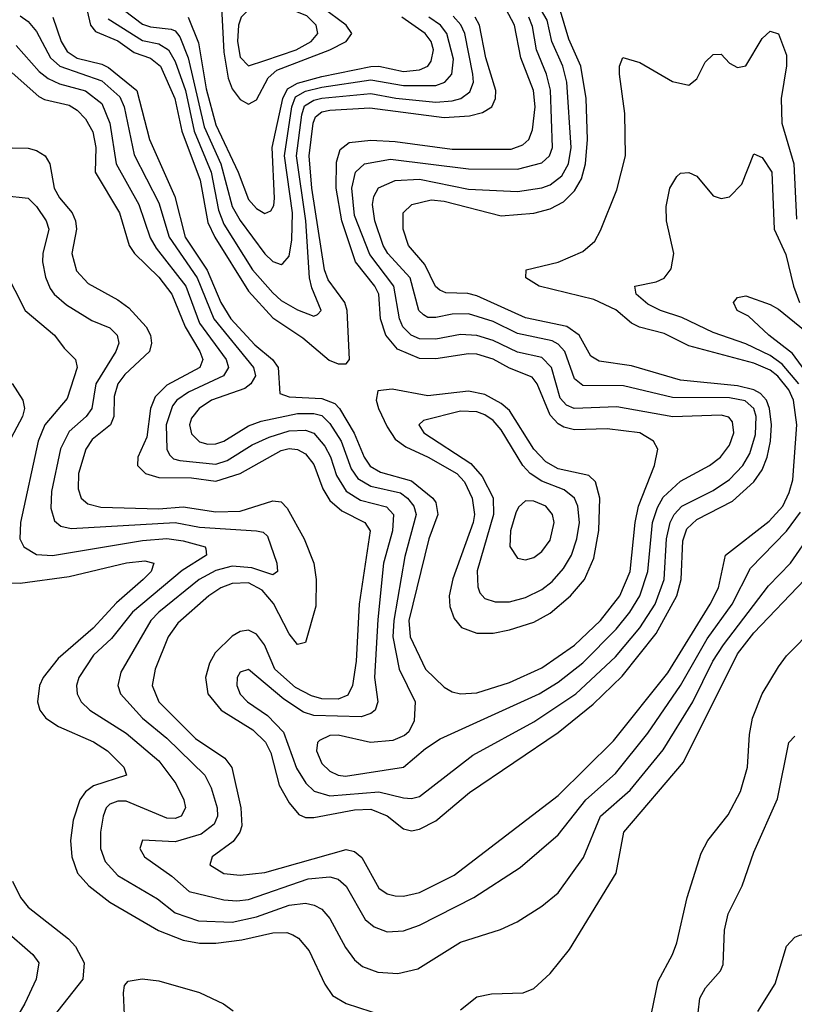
# Model space of a CAD drawing. Header units: inches. Extents: x 990535 to 1117859, y 769386 to 892122.
# Tile 752 of 1056: x 1072609 to 1074509, y 842868 to 845284. Entities that reach past the tile are written whole.
import ezdxf

# ---------------------------------------------------------------- set-up
doc = ezdxf.new("R2010")
doc.units = ezdxf.units.IN
doc.header["$MEASUREMENT"] = 0
doc.layers.add('B0874', color=7, linetype='Continuous')

msp = doc.modelspace()

# ---------------------------------------------------------------- linework, layer by layer
at = {"layer": 'B0874', "color": 5}
for points, elevation in [([(1073130, 845358.6), (1073105.8, 845354.2), (1073102.7, 845330), (1073110, 845203.8), (1073120, 845140), (1073130, 845114), (1073150, 845087.5), (1073170, 845076.6), (1073190, 845087.2), (1073218.7, 845141.3), (1073240, 845160), (1073369.9, 845210), (1073409.9, 845230), (1073423.7, 845250), (1073409.9, 845270), (1073350, 845314.4), (1073310, 845332.7)], 3020), ([(1073206.4, 845313.6), (1073170, 845307.6), (1073151.8, 845290), (1073146, 845270), (1073143.3, 845230), (1073150, 845191.9), (1073170, 845170.1), (1073210, 845183.2), (1073287.2, 845210), (1073324, 845230), (1073340.3, 845250), (1073336.5, 845270), (1073313.3, 845293.3), (1073270, 845310)], 3040), ([(1073522.6, 844377.4), (1073487.1, 844372.9), (1073483.6, 844350), (1073489.2, 844330), (1073510, 844285.2), (1073530, 844254.9), (1073555.8, 844235.8), (1073610.7, 844210.7), (1073681, 844170), (1073700.2, 844150), (1073718.7, 844110), (1073724.7, 844070), (1073721.6, 844050), (1073671.6, 843911.6), (1073662, 843870), (1073663.8, 843843.8), (1073674.8, 843814.8), (1073692.5, 843792.5), (1073730, 843779), (1073770, 843778.4), (1073810, 843786.6), (1073870, 843805.9), (1073910, 843827.8), (1073960.3, 843870), (1073994, 843910), (1074017.5, 843962.5), (1074029.7, 844030.3), (1074032.1, 844110), (1074021.2, 844150), (1074005.2, 844165.2), (1073930, 844181.8), (1073899.3, 844199.3), (1073869.7, 844229.7), (1073810, 844325.2), (1073790, 844342.1), (1073750, 844364.3), (1073710, 844372.5), (1073610, 844361.2)], 2920), ([(1073690, 844323.5), (1073599.3, 844300.7), (1073587.9, 844290), (1073600.4, 844270), (1073715.2, 844195.2), (1073743.3, 844163.3), (1073770.5, 844110.5), (1073771.2, 844070), (1073731.4, 843931.4), (1073732.3, 843892.3), (1073737.8, 843877.8), (1073750, 843863.6), (1073775.3, 843855.3), (1073810, 843855.8), (1073850, 843866.1), (1073890, 843885.8), (1073914.7, 843905.3), (1073943.1, 843936.9), (1073962.5, 843970), (1073975.8, 844010), (1073981.9, 844050), (1073978.1, 844090), (1073969.7, 844109.7), (1073944.6, 844130), (1073890, 844151.5), (1073860.7, 844170), (1073842.7, 844190), (1073790, 844277.3), (1073770, 844300.1), (1073750, 844313.9), (1073730, 844321.5)], 2940), ([(1073850, 844103.4), (1073832.2, 844087.8), (1073825.8, 844074.2), (1073812.7, 844030), (1073811.5, 843991.5), (1073830, 843962.3), (1073850, 843958.4), (1073870, 843964.3), (1073890, 843978.9), (1073910, 844006.4), (1073920.1, 844050), (1073916.2, 844070), (1073899.2, 844090), (1073870, 844102.3)], 2960)]:
    msp.add_lwpolyline(points, close=True, dxfattribs=dict(at, elevation=elevation))
for points, elevation in [([(1072768.4, 845330), (1072782.5, 845270), (1072794.8, 845254.8), (1072850, 845231.7), (1072890, 845202.8), (1072930, 845188.9), (1072954.5, 845170), (1072989.8, 845090), (1073007, 845010), (1073051.6, 844890), (1073070, 844786), (1073087.8, 844750), (1073170, 844617.9), (1073230, 844552), (1073303.3, 844503.3), (1073368.2, 844448.2), (1073390, 844439.1), (1073410, 844439.4), (1073417.9, 844450), (1073412.5, 844570), (1073406.3, 844590), (1073365.7, 844645.7), (1073356.9, 844670), (1073325.7, 844870), (1073318.7, 844950), (1073328.5, 845030), (1073334.5, 845045.5), (1073350, 845057.5), (1073370, 845061.5), (1073467.5, 845067.5), (1073650, 845044), (1073712, 845048), (1073744.1, 845055.9), (1073766.7, 845070), (1073776.2, 845090), (1073777, 845110), (1073752.2, 845190), (1073736.6, 845270), (1073725.8, 845290)], 2920), ([(1072590, 845153.5), (1072655.4, 845095.4), (1072670, 845087.7), (1072730, 845073.6), (1072750, 845061.8), (1072770, 845040.6), (1072788.6, 845008.6), (1072795.9, 844970), (1072794.1, 844910), (1072853.7, 844810), (1072877.7, 844730), (1072890.4, 844710), (1072950, 844651.7), (1072981.7, 844610), (1073015, 844530), (1073051.1, 844470), (1073058.1, 844450), (1073050.4, 844430), (1072970, 844386.9), (1072941.5, 844358.5), (1072930, 844330), (1072920.6, 844259.4), (1072898.5, 844210), (1072897.9, 844190), (1072917.5, 844170), (1072950, 844160.7), (1073030, 844159.9), (1073090, 844151.9), (1073150, 844170), (1073250, 844227), (1073270, 844231.4), (1073290, 844229.4), (1073310, 844218.3), (1073330, 844192.7), (1073352.7, 844132.7), (1073370, 844103.9), (1073399.1, 844079.1), (1073455.4, 844050), (1073468.2, 844030), (1073441.8, 843850), (1073434.1, 843710), (1073425.1, 843650), (1073413.9, 843626.1), (1073390, 843616.4), (1073350, 843617.6), (1073324.6, 843624.6), (1073285.5, 843645.5), (1073235.1, 843690), (1073209.6, 843750), (1073190, 843776.2), (1073170, 843785.8), (1073150, 843783), (1073130, 843771.5), (1073088.3, 843730), (1073074.8, 843705.2), (1073064.3, 843670), (1073070.1, 843630), (1073103.3, 843590), (1073181.1, 843541.1), (1073211.5, 843511.5), (1073225.1, 843485.1), (1073245.4, 843405.4), (1073270, 843362.5), (1073293.6, 843333.6), (1073310, 843326.4), (1073330, 843326.5), (1073430, 843345.2), (1073470, 843347), (1073510, 843330.7), (1073550, 843298.3), (1073570, 843293.8), (1073590, 843297.7), (1073630, 843318.2), (1073711.9, 843388.1), (1073930, 843535), (1074015.6, 843604.4), (1074086.8, 843673.2), (1074170, 843778), (1074220.7, 843870), (1074231.5, 843910), (1074235.2, 844004.8), (1074245.2, 844034.8), (1074270, 844057.3), (1074357.8, 844102.2), (1074409.9, 844150), (1074430, 844179.4), (1074442.8, 844210), (1074451, 844250), (1074452.8, 844290), (1074448.5, 844330), (1074441, 844350), (1074426.5, 844366.5), (1074410, 844375.8), (1074370, 844385.5), (1074230, 844399.6), (1074110, 844434.6), (1074030, 844446.3), (1074010, 844458.5), (1073981.4, 844510), (1073951, 844531), (1073850, 844552.3), (1073730, 844606.4), (1073708, 844612), (1073653.9, 844613.9), (1073639.7, 844619.7), (1073629.1, 844629.1), (1073602.9, 844682.9), (1073562.8, 844730), (1073549.9, 844769.9), (1073549.9, 844810), (1073570.7, 844830), (1073618.2, 844841.8), (1073650, 844838.5), (1073790, 844802.3), (1073870, 844809.2), (1073910, 844819.9), (1073943.1, 844836.9), (1073970, 844864), (1073986.6, 844893.4), (1073996.9, 844930), (1074001.5, 844990), (1073998.7, 845090), (1073985.2, 845170), (1073956.3, 845236.3), (1073932.9, 845312.9)], 2820), ([(1072600.5, 845220.5), (1072656.9, 845156.9), (1072679, 845139), (1072706.5, 845126.5), (1072770, 845109), (1072810, 845077.7), (1072829.9, 845029.9), (1072845.8, 844930), (1072901, 844830), (1072928.8, 844748.8), (1072943.5, 844723.5), (1073016.8, 844630), (1073050, 844539.5), (1073115, 844450), (1073120.9, 844430), (1073108.6, 844410), (1073022.7, 844370), (1072994.4, 844350), (1072983.3, 844336.7), (1072968.3, 844290), (1072969.8, 844230), (1072976, 844216), (1072986.5, 844206.5), (1073002, 844202), (1073090, 844193.4), (1073117.8, 844202.2), (1073179.5, 844240.5), (1073220.5, 844259.5), (1073270, 844275.1), (1073310, 844276.4), (1073330, 844269.1), (1073357.7, 844237.7), (1073371.4, 844211.4), (1073385.7, 844165.7), (1073410, 844127.1), (1073444.8, 844104.8), (1073508.9, 844088.9), (1073525.7, 844070), (1073523.5, 844030), (1073501.6, 843950), (1073487.5, 843812.5), (1073479.6, 843670), (1073487.6, 843610), (1073481.2, 843590), (1073470, 843581.2), (1073446.7, 843573.3), (1073330, 843576.9), (1073304.8, 843584.8), (1073256.6, 843616.6), (1073170, 843689.8), (1073150, 843683.1), (1073142.6, 843670), (1073141.7, 843650), (1073150, 843629), (1073167.5, 843610), (1073216.7, 843576.7), (1073255.6, 843535.6), (1073287.8, 843447.8), (1073310.5, 843410.5), (1073331.2, 843391.2), (1073370, 843379.9), (1073489.6, 843389.6), (1073550, 843374.4), (1073570, 843372.7), (1073590, 843378.2), (1073720.7, 843479.3), (1073870, 843560.7), (1073973, 843630), (1074070, 843720.6), (1074130, 843791.9), (1074167.8, 843850), (1074189.7, 843910), (1074195.6, 844010), (1074204.2, 844050), (1074214.1, 844070), (1074233.1, 844090), (1074310, 844128.4), (1074350, 844155.6), (1074382.7, 844190), (1074400.3, 844219.7), (1074414.2, 844265.8), (1074415.4, 844310), (1074409.6, 844330), (1074388.2, 844348.2), (1074350, 844355.9), (1074210, 844356.6), (1074090, 844385.4), (1073990, 844386.6), (1073970, 844402.6), (1073946.1, 844470), (1073930, 844487.4), (1073915.4, 844495.4), (1073830, 844513.6), (1073770, 844543.1), (1073710, 844562.2), (1073670, 844561.4), (1073630, 844553.2), (1073610, 844553.4), (1073599.3, 844559.3), (1073587.9, 844570), (1073566.5, 844650), (1073512.1, 844710), (1073500.3, 844730), (1073480.1, 844790), (1073474.2, 844830), (1073477.6, 844850), (1073489, 844871), (1073530, 844889.4), (1073590, 844892.3), (1073710, 844868), (1073830, 844862), (1073890, 844871.5), (1073910, 844878.9), (1073939, 844901), (1073955.4, 844930), (1073961.9, 844970), (1073951, 845130), (1073941.1, 845170), (1073914.1, 845230), (1073902.5, 845282.5), (1073880.4, 845320.4)], 2840), ([(1072690.2, 845290.2), (1072710.3, 845230), (1072725.7, 845205.7), (1072750, 845189.1), (1072810, 845174.6), (1072826.3, 845166.3), (1072895.9, 845110), (1072927.1, 844990), (1072989.4, 844850), (1073014.4, 844750), (1073068.8, 844668.8), (1073102.5, 844590), (1073127, 844550), (1073186, 844486), (1073229.1, 844450), (1073242.8, 844430), (1073246.9, 844366.9), (1073270, 844358.4), (1073350, 844354.2), (1073381.9, 844341.9), (1073393.5, 844330), (1073429.3, 844269.3), (1073453.7, 844210), (1073468.5, 844188.5), (1073493.8, 844173.8), (1073570, 844152.3), (1073622.6, 844110), (1073630, 844098.8), (1073634.2, 844070), (1073612.7, 844010), (1073563.7, 843810), (1073566.7, 843770), (1073604.6, 843690), (1073650, 843646.5), (1073670, 843634.4), (1073690, 843629.7), (1073730, 843632.6), (1073810, 843657.3), (1073890, 843693.9), (1073970, 843749.2), (1074033.5, 843810), (1074080.9, 843870), (1074106, 843930), (1074118.6, 844050), (1074127.1, 844090), (1074166.3, 844190), (1074173.9, 844230), (1074163.8, 844250), (1074129.7, 844270), (1074050, 844280.1), (1073970, 844277.2), (1073944, 844284), (1073930, 844292.1), (1073910, 844313.7), (1073878, 844390), (1073866.3, 844406.3), (1073810, 844428.5), (1073770, 844450.6), (1073730, 844463.1), (1073710, 844464.2), (1073630, 844451.6), (1073590, 844452.5), (1073535.5, 844475.5), (1073506.8, 844510), (1073494.2, 844550), (1073489.5, 844610), (1073480, 844630), (1073432.7, 844690), (1073399.1, 844790), (1073384.8, 844870), (1073385.7, 844934.3), (1073394.9, 844965.1), (1073417.3, 844982.7), (1073470, 844988.3), (1073530, 844984.7), (1073670, 844966), (1073814.3, 844965.7), (1073843.3, 844976.7), (1073857.4, 844990), (1073866.4, 845013.6), (1073873.4, 845070), (1073869.1, 845110), (1073838, 845190), (1073822.8, 845270), (1073801.5, 845310)], 2880), ([(1072866.2, 845306.2), (1072910, 845272.7), (1072930, 845265.9), (1072980.8, 845260.8), (1072990, 845256.6), (1073002, 845242), (1073022.4, 845190), (1073061, 845021), (1073102.4, 844930), (1073130, 844825.5), (1073150, 844791.1), (1073210, 844709.2), (1073230, 844690.6), (1073250, 844683.1), (1073254.5, 844685.5), (1073270, 844703.6), (1073276.6, 844743.4), (1073277.7, 844810), (1073258.2, 844950), (1073276.4, 845070), (1073285.6, 845094.4), (1073310, 845108), (1073350, 845118.1), (1073470, 845136.3), (1073550, 845122.2), (1073630, 845122.2), (1073652.1, 845130), (1073669.3, 845150), (1073673, 845187), (1073656.8, 845250), (1073640.9, 845270), (1073612.9, 845290)], 2960), ([(1072610, 845292.9), (1072630, 845279.1), (1072650, 845254.8), (1072684.5, 845190), (1072707.6, 845170), (1072810, 845134), (1072854.1, 845094.1), (1072864.9, 845070), (1072890, 844952.3), (1072950, 844834.7), (1072975.3, 844750), (1073044.6, 844650), (1073084.7, 844550), (1073182.1, 844430), (1073187, 844410), (1073176.1, 844390), (1073160.8, 844379.2), (1073079.5, 844350), (1073048.8, 844330), (1073030, 844305.7), (1073025.7, 844290), (1073030, 844267.3), (1073050, 844248), (1073070, 844242.4), (1073090, 844243), (1073110, 844249.8), (1073170, 844286.9), (1073201.6, 844298.4), (1073290, 844317.3), (1073330, 844317.7), (1073350, 844312.6), (1073370, 844293.3), (1073397.6, 844250), (1073421.8, 844181.8), (1073438, 844158), (1073470, 844139.2), (1073542.6, 844122.6), (1073560.2, 844110), (1073576.1, 844090), (1073581.2, 844070), (1073553.4, 843966.6), (1073526.7, 843810), (1073523.9, 843770), (1073539.4, 843690), (1073578.9, 843610), (1073576.3, 843563.7), (1073563.3, 843536.6), (1073552.8, 843527.2), (1073524.4, 843515.6), (1073469.3, 843510.7), (1073390, 843528.1), (1073370, 843527.5), (1073344.4, 843515.6), (1073339.3, 843510), (1073336.6, 843490), (1073350, 843459.2), (1073370, 843439.7), (1073390, 843430.5), (1073408.1, 843428.1), (1073550.3, 843449.7), (1073604.2, 843495.7), (1073640.3, 843519.7), (1073883, 843630), (1073930, 843658.2), (1073990, 843705.8), (1074071.9, 843788.1), (1074105.5, 843830), (1074130.4, 843870), (1074150, 843930), (1074161.4, 844050), (1074173.3, 844086.7), (1074187.5, 844112.4), (1074230, 844151.4), (1074300.6, 844190), (1074327.7, 844210), (1074350, 844239.8), (1074360.5, 844270), (1074357.1, 844297.1), (1074348.4, 844308.4), (1074330, 844313.5), (1074211, 844309), (1074073.8, 844333.8), (1073969.4, 844329.4), (1073950, 844337.6), (1073935, 844355), (1073913.6, 844430), (1073890, 844455), (1073830, 844467.9), (1073770, 844496.3), (1073730, 844509), (1073690, 844511.5), (1073630, 844500.1), (1073590, 844501), (1073569.5, 844509.5), (1073548.9, 844530), (1073540.6, 844550), (1073526.7, 844630), (1073468, 844708), (1073430, 844803.6), (1073423.4, 844870), (1073432.4, 844910), (1073454.4, 844930), (1073518.5, 844941.5), (1073710, 844917.5), (1073830, 844916.7), (1073890, 844932.7), (1073908.7, 844950), (1073915.8, 844970), (1073910.7, 845110.7), (1073901.2, 845150), (1073876.8, 845210), (1073866.8, 845266.8), (1073857.4, 845290)], 2860), ([(1072825.8, 845285.8), (1072910, 845232.4), (1072950, 845224.5), (1072974.2, 845210), (1072990, 845181.5), (1073015.4, 845110), (1073036.5, 845010), (1073078.8, 844910), (1073096.5, 844816.5), (1073110, 844782), (1073179.9, 844670), (1073230, 844613.2), (1073250, 844595), (1073290, 844571.8), (1073330, 844556.3), (1073339.6, 844560.4), (1073348.7, 844570), (1073325.6, 844625.6), (1073320.1, 844650), (1073310.8, 844790), (1073288.2, 844950), (1073300.7, 845050), (1073307.5, 845072.5), (1073330, 845085.9), (1073350, 845091), (1073470, 845102.7), (1073531.5, 845091.5), (1073630, 845081.7), (1073670, 845084.2), (1073691.1, 845090), (1073713.3, 845106.7), (1073721.7, 845130), (1073720.5, 845150), (1073701.2, 845250), (1073691.3, 845271.3), (1073672.1, 845292.1)], 2940), ([(1073021.9, 845290), (1073047.1, 845227.1), (1073065.9, 845114.1), (1073090, 845025.8), (1073144.9, 844910), (1073170, 844842.9), (1073190, 844820.3), (1073210, 844807.9), (1073225.1, 844814.9), (1073232.4, 844827.6), (1073234, 844846), (1073228.4, 844970), (1073254.7, 845090), (1073265.9, 845114.1), (1073290, 845127.7), (1073350, 845144.6), (1073470, 845169), (1073490, 845169.9), (1073550, 845156.8), (1073590, 845160.4), (1073609.9, 845170), (1073618.3, 845181.7), (1073623.8, 845210), (1073618.1, 845230), (1073603.9, 845250), (1073546.5, 845290)], 2980), ([(1072590, 844969.1), (1072630, 844968.7), (1072650, 844963.1), (1072671.2, 844950), (1072682.9, 844930), (1072693.1, 844870), (1072706.6, 844846.6), (1072737.6, 844810), (1072746.1, 844790), (1072748, 844770), (1072737, 844710), (1072747.9, 844667.9), (1072776.6, 844636.6), (1072850, 844596.3), (1072876.5, 844576.5), (1072919.5, 844530), (1072930.1, 844510), (1072932.5, 844490), (1072926.9, 844470), (1072866.9, 844413.1), (1072849.2, 844390), (1072840.6, 844359.4), (1072839.7, 844310), (1072831.2, 844290), (1072786.6, 844253.4), (1072771.4, 844230), (1072753.3, 844170), (1072752.5, 844132.5), (1072759.9, 844110), (1072776.3, 844096.3), (1072807.9, 844087.9), (1072950, 844083.7), (1073010, 844088.9), (1073090, 844076.1), (1073150, 844078), (1073230, 844103.2), (1073250, 844100.6), (1073265.2, 844085.2), (1073306.8, 844010), (1073330.7, 843950.7), (1073336.2, 843910), (1073335.1, 843844.9), (1073310, 843755.8), (1073290, 843750.5), (1073270, 843777.2), (1073231.4, 843851.4), (1073204, 843884), (1073170, 843902), (1073130, 843900.6), (1073102.6, 843890), (1073072.6, 843870), (1072996.6, 843803.4), (1072973.2, 843770), (1072940.8, 843690), (1072933.6, 843650), (1072950.1, 843610), (1073039.8, 843519.8), (1073111.8, 843471.8), (1073129, 843449), (1073151.4, 843350), (1073153.9, 843306), (1073149, 843290), (1073132.2, 843267.8), (1073080.8, 843230), (1073075.2, 843210), (1073110, 843189.3), (1073150, 843185.2), (1073210, 843191.4), (1073410, 843248), (1073430, 843243.3), (1073448.2, 843228.2), (1073490, 843152.9), (1073510, 843139), (1073530, 843133.8), (1073550, 843133.3), (1073590, 843142.4), (1073675, 843185), (1073930, 843380.5), (1074065.8, 843514.2), (1074198.6, 843681.4), (1074302.6, 843850), (1074322.8, 843890), (1074340.6, 843970), (1074447, 844053), (1074480.6, 844090), (1074496.7, 844123.3), (1074505, 844155), (1074515.2, 844290), (1074506.8, 844350), (1074495.3, 844375.3), (1074468.8, 844408.8), (1074450, 844423.8), (1074410, 844440.7), (1074250, 844483.5), (1074190, 844513.8), (1074129.6, 844529.6), (1074110, 844539.4), (1074071.6, 844571.6), (1074016.9, 844596.9), (1073883.5, 844630), (1073850.8, 844650), (1073851.3, 844670), (1073930, 844689.1), (1073990, 844714.7), (1074019.4, 844740.6), (1074033.3, 844766.7), (1074073.4, 844866.6), (1074095.1, 844950), (1074093.7, 845053.7), (1074080.4, 845150), (1074080.2, 845170), (1074088.7, 845191.3), (1074130, 845178.6), (1074210, 845132.3), (1074250, 845123.1), (1074270, 845138.4), (1074290, 845179.5), (1074310, 845198.5), (1074330, 845199.5), (1074350, 845177), (1074370, 845166), (1074390, 845170.4), (1074430, 845237.6), (1074450, 845255.3), (1074470, 845248.8), (1074490, 845196.3), (1074490.1, 845170.1), (1074476.7, 845090), (1074478.2, 845030), (1074507.9, 844930), (1074514.4, 844794.4)], 2780), ([(1074520.4, 844390), (1074478.9, 844438.9), (1074450, 844459.9), (1074390, 844488.6), (1074310, 844515.9), (1074233.1, 844553.1), (1074180.9, 844570), (1074150, 844585.5), (1074121.4, 844610), (1074118, 844630), (1074170, 844640.2), (1074190, 844649.2), (1074207.2, 844672.8), (1074213.6, 844710), (1074195.8, 844790), (1074194.7, 844825.3), (1074203.8, 844870), (1074220.9, 844899.1), (1074230, 844907), (1074250, 844908.8), (1074270, 844899.5), (1074310, 844851.7), (1074330, 844845.4), (1074350, 844849.3), (1074380.2, 844879.8), (1074410, 844954.4), (1074430, 844945.5), (1074453.7, 844910), (1074459.7, 844770), (1074488, 844708), (1074507.1, 844630), (1074522.1, 844590)], 2760), ([(1072570, 844852.6), (1072630, 844845.7), (1072650, 844825.7), (1072673.9, 844790), (1072680.5, 844770), (1072665.9, 844710), (1072665.2, 844690), (1072672.2, 844652.2), (1072683.8, 844623.8), (1072693.3, 844610), (1072723.9, 844583.9), (1072785.9, 844545.9), (1072830, 844527.3), (1072848.3, 844510), (1072852.3, 844490), (1072844.9, 844470), (1072795.3, 844390), (1072786, 844330), (1072772.3, 844310), (1072730, 844273.2), (1072709, 844231), (1072686.5, 844126.5), (1072685.5, 844085.5), (1072694.6, 844054.6), (1072710, 844040.8), (1072735.2, 844035.2), (1072990, 844050), (1073050, 844038.3), (1073190, 844029.3), (1073206, 844026), (1073216.4, 844016.4), (1073239.4, 843950), (1073241.4, 843930), (1073230, 843921.9), (1073178.6, 843938.6), (1073130, 843942.7), (1073090, 843932.6), (1073049.3, 843910), (1072950, 843830.2), (1072930.7, 843810), (1072857, 843683), (1072849.6, 843650), (1072856.3, 843630), (1072910.2, 843570.2), (1072970, 843521.3), (1073062.8, 843430), (1073078.8, 843398.8), (1073093.4, 843350), (1073093.7, 843330), (1073085.7, 843310), (1073054.2, 843285.8), (1072990, 843267), (1072910, 843270.5), (1072903.8, 843250), (1072915, 843230), (1072982.1, 843182.1), (1073024.8, 843144.8), (1073110, 843124.6), (1073141.7, 843121.7), (1073170, 843125), (1073316.1, 843176.1), (1073370, 843180.6), (1073390, 843175.2), (1073410, 843158.3), (1073456.5, 843076.5), (1073478.5, 843058.5), (1073510, 843046.2), (1073550, 843048.7), (1073590, 843062), (1073722.6, 843130), (1073836.5, 843203.5), (1073930, 843283.5), (1073997.3, 843370), (1074070, 843434.7), (1074150, 843533.2), (1074230, 843650), (1074295.5, 843764.5), (1074356.4, 843850), (1074401.9, 843938.1), (1074490, 844028.5), (1074524.6, 844075.4)], 2760), ([(1072571.5, 844670), (1072621.9, 844570), (1072694.5, 844510), (1072717.7, 844477.7), (1072745.5, 844450), (1072750.1, 844430.1), (1072725.7, 844354.3), (1072670.4, 844290), (1072654.1, 844250), (1072610.8, 844050), (1072609.6, 844010), (1072618.7, 843990), (1072650, 843972), (1072689.4, 843969.4), (1072910, 844005.9), (1072970, 844010.8), (1073010, 844005.1), (1073064.1, 843990), (1073065.6, 843985.6), (1073066.9, 843970), (1073007.4, 843932.6), (1072885.8, 843830), (1072834.2, 843765.8), (1072790, 843724.4), (1072754, 843670), (1072748.6, 843650), (1072749.6, 843630), (1072759.5, 843610), (1072781.1, 843590), (1072870, 843533), (1072950, 843465.5), (1072991.7, 843410), (1073011.5, 843370), (1073015.5, 843350), (1073004.7, 843330), (1072990, 843324.3), (1072970, 843324.5), (1072870, 843366.5), (1072850, 843366.7), (1072830, 843358.9), (1072820.9, 843350), (1072813.3, 843330), (1072806.9, 843290), (1072807.4, 843250), (1072818.7, 843218.7), (1072850, 843184), (1072946.7, 843126.7), (1072990, 843092.6), (1073047.3, 843072.7), (1073130, 843069.3), (1073190, 843082.8), (1073270, 843111.4), (1073310, 843115.9), (1073331.6, 843111.6), (1073350, 843101.3), (1073370, 843078.3), (1073407.7, 843007.7), (1073430, 842977.5), (1073450, 842961), (1073487.3, 842947.3), (1073536.5, 842943.5), (1073585.2, 842954.8), (1073690, 843020.9), (1073788.4, 843051.6), (1073829.4, 843070.6), (1073890, 843108.6), (1073930, 843141.7), (1073991.7, 843228.4), (1074033.4, 843330), (1074106.2, 843393.8), (1074187.7, 843492.3), (1074259.8, 843610), (1074308.8, 843710), (1074335.3, 843750), (1074445.4, 843894.6), (1074499.3, 843950), (1074553.2, 844026.8)], 2740), ([(1074555.4, 844395.4), (1074504.9, 844464.9), (1074446.5, 844510), (1074396.7, 844556.7), (1074368.6, 844570), (1074359.7, 844590), (1074370, 844602), (1074390, 844606), (1074450, 844584.7), (1074470, 844573.2), (1074610, 844460.1)], 2740), ([(1072590, 844391.1), (1072616.3, 844350), (1072620.3, 844330), (1072615.4, 844310), (1072573, 844230)], 2720), ([(1072570, 843903.1), (1072610, 843901.4), (1072730, 843917.3), (1072871, 843951), (1072916.1, 843956.1), (1072937.6, 843950), (1072931.4, 843930), (1072912.1, 843910), (1072846.7, 843853.3), (1072788.8, 843791.2), (1072703.4, 843716.6), (1072666.5, 843670), (1072657.2, 843650), (1072652.9, 843610), (1072658.3, 843590), (1072672.7, 843570), (1072704, 843550), (1072790, 843511.8), (1072824.2, 843490), (1072864.2, 843450), (1072871.1, 843430), (1072790, 843403.7), (1072770.3, 843389.7), (1072756.6, 843370), (1072740.1, 843319.9), (1072733.6, 843270), (1072736.4, 843230), (1072750.5, 843190), (1072778.6, 843158.6), (1072830, 843118.6), (1072949, 843049), (1073010, 843025.1), (1073050, 843018.4), (1073090, 843018.4), (1073153.6, 843026.4), (1073230, 843043.5), (1073264.1, 843044.1), (1073278.8, 843038.8), (1073292.8, 843030), (1073319.3, 842999.3), (1073357.3, 842917.3), (1073376.3, 842890), (1073410, 842870.1), (1073500.2, 842840.2)], 2720), ([(1073690, 842854.6), (1073730, 842886), (1073766.4, 842893.6), (1073843.7, 842896.3), (1073870, 842907.2), (1073910, 842943.6), (1073957.3, 843002.7), (1074072, 843190), (1074090.8, 843290), (1074237.5, 843462.5), (1074370, 843728), (1074410, 843779.6), (1074534.9, 843910)], 2720), ([(1074147.5, 842790), (1074175.2, 842924.8), (1074210.6, 842990), (1074221.2, 843018.8), (1074246.1, 843130), (1074280.9, 843239.1), (1074296.8, 843270), (1074346.8, 843333.2), (1074377, 843390), (1074394.2, 843450), (1074398.8, 843530), (1074406.3, 843570), (1074430, 843629.4), (1074470, 843696.3), (1074490, 843723), (1074630, 843864.8)], 2680), ([(1074261, 842739), (1074277.2, 842882.8), (1074291.3, 842908.7), (1074328.3, 842950), (1074334.6, 842965.4), (1074337.6, 843050), (1074346.5, 843090), (1074381.4, 843158.6), (1074410, 843241.1), (1074467.6, 843372.4), (1074495.4, 843510), (1074510, 843525.7)], 2660), ([(1072591.4, 843170), (1072610.6, 843130), (1072630, 843106.7), (1072728.8, 843028.9), (1072745.9, 843010), (1072767.1, 842970), (1072763.5, 842930), (1072653.3, 842790)], 2680), ([(1072570, 843052.2), (1072640.8, 842990), (1072655.5, 842970), (1072649.5, 842930), (1072621.7, 842870), (1072565.6, 842774.4)], 2660), ([(1074419.8, 842850), (1074461.9, 842918.1), (1074490, 843010.6), (1074510, 843033), (1074522.7, 843037.3), (1074550, 843043.1), (1074570, 843034.4), (1074580.9, 843010), (1074630, 842938.4), (1074645.7, 842890), (1074653.6, 842830)], 2640), ([(1072869.6, 842770.5), (1072863.7, 842896.3), (1072866, 842914), (1072875, 842925), (1072909.4, 842930.6), (1072950, 842925.4), (1073050, 842897), (1073109.2, 842869.2), (1073132.3, 842852.3)], 2680)]:
    msp.add_lwpolyline(points, dxfattribs=dict(at, elevation=elevation))

doc.saveas('drawing.dxf')
